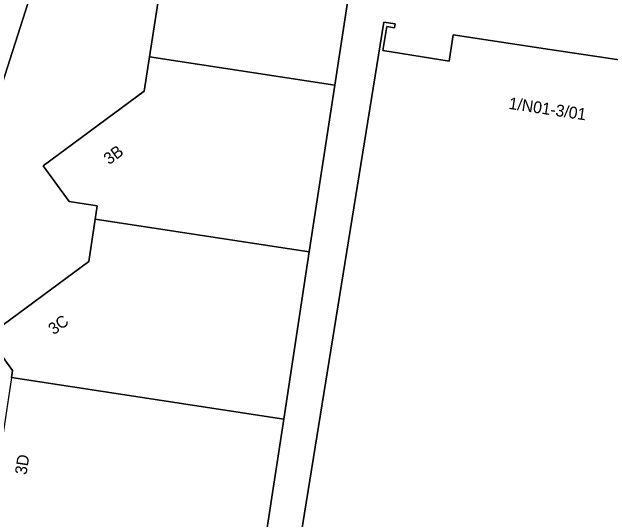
# Model space of a CAD drawing. Extents: x 163008 to 163854, y 382777 to 383982.
# Drawn here: x 163532.6 to 163583.3, y 382906.1 to 382949.1 of the extents above; entities that cross this region are included whole.
import ezdxf

# ---------------------------------------------------------------- set-up
doc = ezdxf.new("R2010")
doc.units = 0
for name, color, linetype in [('IMGEO_Erf', 7, 'Continuous'), ('IMGEO_Pand', 7, 'Continuous'), ('IMGEO_Pand_nummerreeks', 7, 'Continuous'), ('IMGEO_Rijbaan_lokaal_open', 7, 'Continuous')]:
    doc.layers.add(name, color=color, linetype=linetype)

msp = doc.modelspace()

# ---------------------------------------------------------------- linework, layer by layer
at = {"layer": 'IMGEO_Erf'}
for points in [[(163538.481, 382967.309), (163537.742, 382964.703), (163534.61, 382951.947), (163530.187, 382938.199)], [(163532.548, 382918.079), (163532.638, 382918.67), (163530.507, 382921.57), (163539.097, 382927.913), (163539.642, 382931.509), (163539.813, 382932.638), (163537.442, 382932.998), (163535.236, 382936.029), (163543.803, 382942.363), (163544.257, 382945.28), (163545.308, 382952.032), (163542.931, 382952.357), (163540.685, 382955.426), (163549.203, 382961.702), (163552.167, 382961.244), (163552.118, 382960.734), (163562.348, 382959.199), (163562.443, 382959.9), (163562.587, 382959.878), (163561.829, 382954.936), (163559.979, 382942.869), (163557.811, 382928.723), (163555.636, 382914.537), (163553.464, 382900.371)], [(163590.063, 382897.821), (163556.812, 382902.865), (163564.122, 382948.23)], [(163564.122, 382948.23), (163565.098, 382948.073), (163565.071, 382947.914), (163565.041, 382947.741), (163564.401, 382947.85), (163564.061, 382945.812), (163569.673, 382944.901), (163570.01, 382947.145), (163578.223, 382945.913), (163582.963, 382945.196), (163591.206, 382943.949)]]:
    msp.add_lwpolyline(points, dxfattribs=at)
at = {"layer": 'IMGEO_Pand'}
for points in [[(163544.257, 382945.28), (163559.979, 382942.869), (163561.829, 382954.936), (163562.587, 382959.878), (163562.443, 382959.9), (163562.348, 382959.199), (163552.118, 382960.734), (163552.167, 382961.244), (163549.203, 382961.702), (163540.685, 382955.426), (163542.931, 382952.357), (163545.308, 382952.032)], [(163544.257, 382945.28), (163543.803, 382942.363), (163535.236, 382936.029), (163537.442, 382932.998), (163539.813, 382932.638), (163539.642, 382931.509), (163557.811, 382928.723), (163559.979, 382942.869)], [(163539.642, 382931.509), (163539.097, 382927.913), (163530.507, 382921.57), (163532.638, 382918.67), (163532.548, 382918.079), (163555.636, 382914.537), (163557.811, 382928.723)], [(163555.636, 382914.537), (163532.548, 382918.079), (163530.996, 382907.897), (163523.569, 382909.018), (163522.95, 382905.012), (163553.464, 382900.371)]]:
    msp.add_lwpolyline(points, close=True, dxfattribs=at)
msp.add_lwpolyline([(163591.206, 382943.949), (163582.963, 382945.196), (163578.223, 382945.913), (163570.01, 382947.145), (163569.673, 382944.901), (163564.061, 382945.812), (163564.401, 382947.85), (163565.041, 382947.741), (163565.071, 382947.914), (163565.098, 382948.073), (163564.122, 382948.23), (163556.812, 382902.865), (163590.063, 382897.821)], dxfattribs=at)
at = {"layer": 'IMGEO_Rijbaan_lokaal_open'}
msp.add_lwpolyline([(163530.187, 382938.199), (163534.61, 382951.947), (163537.742, 382964.703), (163538.481, 382967.309)], dxfattribs=at)

# ---------------------------------------------------------------- texts
at = {"layer": 'IMGEO_Pand_nummerreeks'}
for s, rotation, p in [('1/N01-3/01', 351.4572, (163574.685, 382940.868)), ('3B', 36.4773, (163540.823, 382936.08)), ('3C', 36.4428, (163536.124, 382921.64)), ('3D', 81.1366, (163533.807, 382909.764))]:
    msp.add_text(s, height=1, rotation=rotation, dxfattribs=at).set_placement(p)

doc.saveas('drawing.dxf')
